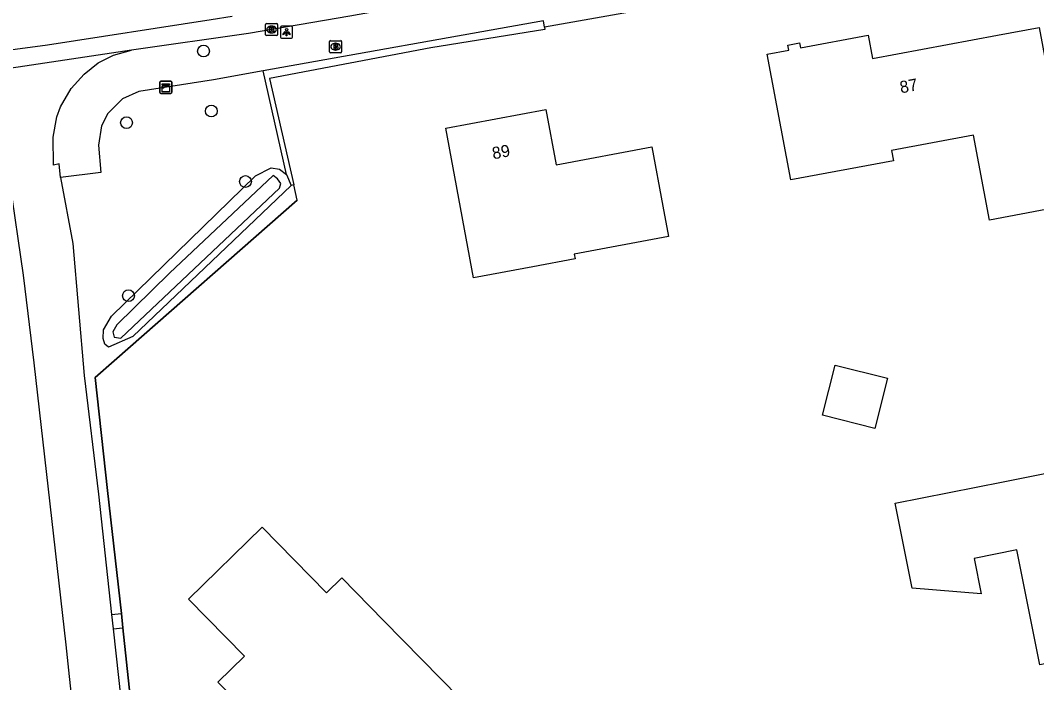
# Model space of a CAD drawing. Extents: x 157663 to 158496, y 379212 to 380934.
# Drawn here: x 158049.6 to 158134, y 380224.6 to 380279.5 of the extents above; entities that cross this region are included whole.
import ezdxf

# ---------------------------------------------------------------- set-up
doc = ezdxf.new("R2010")
doc.units = 0
for name, color, linetype in [('IMGEO_Boom', 7, 'Continuous'), ('IMGEO_Brandkraan', 7, 'Continuous'), ('IMGEO_Groenvoorziening', 7, 'Continuous'), ('IMGEO_Haag', 7, 'Continuous'), ('IMGEO_Hek', 7, 'Continuous'), ('IMGEO_Kast', 7, 'Continuous'), ('IMGEO_Kolk', 7, 'Continuous'), ('IMGEO_Lichtpunt', 7, 'Continuous'), ('IMGEO_Pand', 7, 'Continuous'), ('IMGEO_Pand_nummerreeks', 7, 'Continuous'), ('IMGEO_Rijbaan_lokaal_gesloten', 7, 'Continuous'), ('IMGEO_Voetpad_open', 7, 'Continuous'), ('IMGEO_Waterloop', 7, 'Continuous')]:
    doc.layers.add(name, color=color, linetype=linetype)

msp = doc.modelspace()

# ---------------------------------------------------------------- linework, layer by layer
at = {"layer": 'IMGEO_Boom'}
for centre in [(158064.852, 380276.979), (158065.503, 380272), (158058.465, 380271.038), (158068.334, 380266.154), (158058.624, 380256.676)]:
    msp.add_circle(centre, 0.489, dxfattribs=at)
at = {"layer": 'IMGEO_Brandkraan'}
for p, q in [((158075.31, 380276.918), (158075.31, 380277.77)), ((158075.385, 380277.844), (158076.237, 380277.844)), ((158075.821, 380277.064), (158075.796, 380277.064)), ((158075.798, 380277.624), (158075.823, 380277.624)), ((158076.311, 380277.77), (158076.311, 380276.918)), ((158076.237, 380276.844), (158075.385, 380276.844))]:
    msp.add_line(p, q, dxfattribs=at)
for points in [[(158075.31, 380276.918), (158075.31, 380277.77)], [(158075.385, 380277.844), (158076.237, 380277.844)], [(158075.658, 380277.544), (158075.658, 380277.144), (158075.871, 380277.144)], [(158075.889, 380277.544), (158075.658, 380277.544)], [(158075.837, 380277.463), (158075.783, 380277.463), (158075.783, 380277.387)], [(158075.783, 380277.387), (158075.836, 380277.387)], [(158075.845, 380277.311), (158075.783, 380277.311), (158075.783, 380277.23)], [(158075.783, 380277.23), (158075.845, 380277.23)], [(158076.311, 380277.77), (158076.311, 380276.918)], [(158076.237, 380276.844), (158075.385, 380276.844)]]:
    msp.add_lwpolyline(points, dxfattribs=at)
for centre, radius, start, end in [((158075.387, 380277.768), 0.0765, 91.55205, 178.44795), ((158075.387, 380277.768), 0.0765, 91.55205, 178.44795), ((158075.838, 380277.425), 0.0379, 267.82845, 90.93552), ((158075.846, 380277.27), 0.0404, 269.87594, 90.50774), ((158075.877, 380277.395), 0.251, 268.66757, 293.53466), ((158075.893, 380277.399), 0.145, 59.4692, 91.53667), ((158075.918, 380277.446), 0.0922, 285.51372, 58.15012), ((158075.923, 380277.254), 0.105, 301.31148, 78.98903), ((158076.235, 380277.768), 0.0765, 1.55205, 88.44795), ((158076.235, 380277.768), 0.0765, 1.55205, 88.44795), ((158075.387, 380276.92), 0.0765, 181.55205, 268.44795), ((158075.387, 380276.92), 0.0765, 181.55205, 268.44795), ((158076.235, 380276.92), 0.0765, 271.55205, 358.44795), ((158076.235, 380276.92), 0.0765, 271.55205, 358.44795)]:
    msp.add_arc(centre, radius, start, end, dxfattribs=at)
for centre, major_axis, ratio, start_param, end_param in [((158075.797, 380277.344), (-0.387, 0.002), 0.722429, 4.712389, 7.853982), ((158075.822, 380277.344), (-0.39, 0.002), 0.717154, 1.570796, 4.712389)]:
    msp.add_ellipse(centre, major_axis=major_axis, ratio=ratio, start_param=start_param, end_param=end_param, dxfattribs=at)
at = {"layer": 'IMGEO_Groenvoorziening'}
for points in [[(158072.138, 380265.828), (158058.987, 380253.281), (158056.958, 380252.409), (158056.653, 380252.652), (158056.521, 380253.123), (158056.56, 380253.859), (158057.206, 380254.99), (158069.165, 380266.627), (158070.456, 380267.292), (158071.158, 380267.178), (158071.747, 380266.746)], [(158058.036, 380230.303), (158056.884, 380240.529), (158055.866, 380249.893), (158057.425, 380251.264), (158072.615, 380264.622), (158072.333, 380265.872)], [(158061.769, 380205.199), (158060.568, 380206.579), (158058.146, 380229.115)]]:
    msp.add_lwpolyline(points, dxfattribs=at)
at = {"layer": 'IMGEO_Haag'}
for points in [[(158093.143, 380278.97), (158093.175, 380278.773), (158083.705, 380277.243), (158070.336, 380274.713), (158072.333, 380265.872)], [(158071.747, 380266.746), (158069.812, 380275.337)], [(158071.747, 380266.746), (158072.138, 380265.828)], [(158072.333, 380265.872), (158072.138, 380265.828)]]:
    msp.add_lwpolyline(points, dxfattribs=at)
at = {"layer": 'IMGEO_Hek'}
msp.add_lwpolyline([(158072.615, 380264.622), (158057.425, 380251.264), (158055.866, 380249.893), (158056.884, 380240.529), (158058.036, 380230.303), (158058.146, 380229.115), (158060.568, 380206.579), (158061.769, 380205.199), (158062.709, 380204.118), (158066.028, 380200.389), (158066.048, 380200.368), (158067.767, 380198.505), (158069.655, 380196.459), (158077.65, 380187.538), (158086.54, 380177.821), (158093, 380170.705), (158096.56, 380166.973)], dxfattribs=at)
at = {"layer": 'IMGEO_Kast'}
for p, q in [((158061.228, 380273.548), (158061.228, 380274.389)), ((158061.228, 380274.389), (158061.228, 380273.548)), ((158061.303, 380274.473), (158062.144, 380274.473)), ((158062.144, 380274.473), (158061.303, 380274.473)), ((158062.228, 380274.398), (158062.228, 380273.557)), ((158062.228, 380273.557), (158062.228, 380274.398)), ((158062.153, 380273.473), (158061.312, 380273.473)), ((158061.312, 380273.473), (158062.153, 380273.473))]:
    msp.add_line(p, q, dxfattribs=at)
for points in [[(158061.423, 380274.263), (158062.023, 380274.263), (158062.023, 380274.178), (158061.423, 380274.178), (158061.423, 380274.263)], [(158061.423, 380274.088), (158062.023, 380274.088), (158062.023, 380273.599), (158061.423, 380273.599), (158061.423, 380274.088)]]:
    msp.add_lwpolyline(points, dxfattribs=at)
msp.add_circle((158061.507, 380273.937), 0.0377, dxfattribs=at)
for centre, start, end in [((158061.306, 380274.395), 92.4484, 184.28452), ((158061.306, 380274.395), 92.4484, 184.28452), ((158062.15, 380274.395), 2.4484, 94.28452), ((158062.15, 380274.395), 2.4484, 94.28452), ((158061.306, 380273.551), 182.4484, 274.28452), ((158061.306, 380273.551), 182.4484, 274.28452), ((158062.15, 380273.551), 272.4484, 4.28452), ((158062.15, 380273.551), 272.4484, 4.28452)]:
    msp.add_arc(centre, 0.0779, start, end, dxfattribs=at)
at = {"layer": 'IMGEO_Kolk'}
for p, q in [((158069.999, 380278.341), (158069.999, 380279.193)), ((158070.074, 380279.267), (158070.926, 380279.267)), ((158070.487, 380279.047), (158070.512, 380279.047)), ((158071, 380279.193), (158071, 380278.341)), ((158070.926, 380278.267), (158070.074, 380278.267)), ((158070.51, 380278.487), (158070.485, 380278.487))]:
    msp.add_line(p, q, dxfattribs=at)
for points in [[(158069.999, 380278.341), (158069.999, 380279.193)], [(158070.074, 380279.267), (158070.926, 380279.267)], [(158070.32, 380278.967), (158070.443, 380278.967), (158070.443, 380278.816), (158070.573, 380278.967), (158070.737, 380278.967), (158070.591, 380278.816), (158070.744, 380278.567), (158070.592, 380278.567), (158070.507, 380278.731), (158070.443, 380278.664), (158070.443, 380278.567), (158070.32, 380278.567), (158070.32, 380278.967)], [(158071, 380279.193), (158071, 380278.341)], [(158070.926, 380278.267), (158070.074, 380278.267)]]:
    msp.add_lwpolyline(points, dxfattribs=at)
for centre, start, end in [((158070.076, 380279.191), 91.55205, 178.44795), ((158070.076, 380279.191), 91.55205, 178.44795), ((158070.924, 380279.191), 1.55205, 88.44795), ((158070.924, 380279.191), 1.55205, 88.44795), ((158070.076, 380278.343), 181.55205, 268.44795), ((158070.076, 380278.343), 181.55205, 268.44795), ((158070.924, 380278.343), 271.55205, 358.44795), ((158070.924, 380278.343), 271.55205, 358.44795)]:
    msp.add_arc(centre, 0.0765, start, end, dxfattribs=at)
for centre, major_axis, ratio, start_param, end_param in [((158070.486, 380278.767), (-0.387, 0.002), 0.722429, 4.712389, 7.853982), ((158070.511, 380278.767), (-0.39, 0.002), 0.717154, 1.570796, 4.712389)]:
    msp.add_ellipse(centre, major_axis=major_axis, ratio=ratio, start_param=start_param, end_param=end_param, dxfattribs=at)
at = {"layer": 'IMGEO_Lichtpunt'}
for p, q in [((158071.242, 380278.948), (158071.242, 380278.141)), ((158071.242, 380278.948), (158071.242, 380278.141)), ((158072.144, 380279.043), (158071.336, 380279.043)), ((158072.144, 380279.043), (158071.336, 380279.043)), ((158072.238, 380278.141), (158072.238, 380278.948)), ((158072.238, 380278.141), (158072.238, 380278.948)), ((158071.336, 380278.047), (158072.144, 380278.047)), ((158071.336, 380278.047), (158072.144, 380278.047))]:
    msp.add_line(p, q, dxfattribs=at)
for points in [[(158071.616, 380278.612), (158071.655, 380278.584), (158071.467, 380278.322), (158071.429, 380278.349), (158071.616, 380278.612)], [(158071.718, 380278.564), (158071.765, 380278.564), (158071.765, 380278.242), (158071.718, 380278.242), (158071.718, 380278.564)], [(158071.828, 380278.584), (158071.866, 380278.611), (158072.053, 380278.349), (158072.014, 380278.321), (158071.828, 380278.584)]]:
    msp.add_lwpolyline(points, dxfattribs=at)
msp.add_circle((158071.741, 380278.746), 0.0994, dxfattribs=at)
for centre, start, end in [((158071.336, 380278.948), 90, 180), ((158071.336, 380278.948), 90, 180), ((158072.144, 380278.948), 0, 90), ((158072.144, 380278.948), 0, 90), ((158071.336, 380278.141), 180, 270), ((158071.336, 380278.141), 180, 270), ((158072.144, 380278.141), 270, 0), ((158072.144, 380278.141), 270, 360)]:
    msp.add_arc(centre, 0.0946, start, end, dxfattribs=at)
at = {"layer": 'IMGEO_Pand'}
for points in [[(158130.066, 380262.955), (158128.75, 380270.003), (158121.95, 380268.734), (158122.109, 380267.881), (158113.583, 380266.289), (158111.633, 380276.729), (158113.416, 380277.062), (158113.338, 380277.476), (158114.301, 380277.655), (158114.378, 380277.242), (158120, 380278.292), (158120.361, 380276.362), (158130.738, 380278.299), (158134.202, 380278.946), (158136.947, 380264.24), (158130.066, 380262.955)], [(158092.185, 380259.088), (158087.269, 380258.17), (158084.95, 380270.591), (158093.263, 380272.144), (158094.12, 380267.553), (158102.061, 380269.036), (158102.979, 380264.121), (158103.45, 380261.597), (158095.615, 380260.134), (158095.688, 380259.742), (158092.185, 380259.088)], [(158116.221, 380246.753), (158117.27, 380250.926), (158121.61, 380249.834), (158120.56, 380245.661), (158116.221, 380246.753)], [(158123.657, 380232.416), (158122.253, 380239.452), (158131.211, 380241.239), (158136.34, 380242.262), (158141.243, 380243.24), (158142.726, 380235.798), (158141.547, 380235.563), (158143.092, 380227.819), (158138.189, 380226.842), (158134.239, 380226.054), (158132.338, 380235.585), (158128.806, 380234.88), (158129.394, 380231.933), (158123.657, 380232.416)], [(158082.077, 380219.394), (158078.504, 380215.895), (158073.655, 380220.847), (158071.658, 380218.892), (158066.053, 380224.616), (158068.239, 380226.757), (158063.601, 380231.493), (158069.709, 380237.475), (158075.047, 380232.025), (158076.325, 380233.277), (158079.824, 380229.705), (158086.081, 380223.315), (158082.077, 380219.394)]]:
    msp.add_lwpolyline(points, dxfattribs=at)
at = {"layer": 'IMGEO_Rijbaan_lokaal_gesloten'}
for points in [[(158133.995, 380290.767), (158129.533, 380289.899), (158116.541, 380287.303), (158101.619, 380284.478), (158099.311, 380284.03), (158093.444, 380282.893), (158089.567, 380282.141), (158077.006, 380279.879), (158068.585, 380278.44), (158058.874, 380277.06)], [(157994.957, 380267.731), (157994.72, 380269.44), (158002.057, 380270.412), (158003.34, 380270.583), (158004.21, 380270.698), (158004.441, 380270.729), (158006.046, 380270.959), (158006.33, 380270.999), (158007.277, 380271.135), (158023.635, 380273.479), (158025.39, 380273.731), (158031.235, 380274.568), (158039.275, 380275.799), (158051.914, 380277.506), (158065.478, 380279.614), (158067.228, 380279.885)], [(158058.874, 380277.06), (158039.85, 380274.219)], [(158052.985, 380266.495), (158052.883, 380267.616), (158052.406, 380267.511), (158052.367, 380269.826), (158052.678, 380271.514), (158052.989, 380272.367), (158053.873, 380273.874), (158054.947, 380275.069), (158056.119, 380276.011), (158057.395, 380276.638), (158058.874, 380277.06)], [(158048.759, 380266.175), (158049.888, 380258.392), (158050.772, 380251.122), (158053.424, 380227.702), (158056.338, 380200.176), (158059.333, 380173.963), (158061.172, 380159.684), (158062.905, 380144.992), (158064.454, 380132.929), (158069.794, 380093.44), (158076.016, 380049.986), (158080.957, 380017.866), (158087.842, 379975.484)], [(158052.985, 380266.495), (158053.999, 380261.008), (158054.952, 380250.051), (158056.125, 380240.2), (158057.218, 380230.232)], [(158057.218, 380230.232), (158057.35, 380229.035)], [(158057.35, 380229.035), (158059.926, 380205.548)]]:
    msp.add_lwpolyline(points, dxfattribs=at)
at = {"layer": 'IMGEO_Voetpad_open'}
for points in [[(158100.206, 380280.214), (158093.143, 380278.97)], [(158093.143, 380278.97), (158093.078, 380279.48), (158069.812, 380275.337)], [(158069.812, 380275.337), (158065.693, 380274.604), (158059.476, 380273.615), (158058.127, 380273.024), (158056.918, 380271.804), (158056.374, 380270.77), (158056.142, 380269.178), (158056.33, 380266.912), (158052.985, 380266.495)], [(158057.218, 380230.232), (158058.036, 380230.303)], [(158058.146, 380229.115), (158058.036, 380230.303)], [(158057.35, 380229.035), (158058.146, 380229.115)]]:
    msp.add_lwpolyline(points, dxfattribs=at)
at = {"layer": 'IMGEO_Waterloop'}
msp.add_lwpolyline([(158071.148, 380265.592), (158071.258, 380265.982), (158071.002, 380266.374), (158070.64, 380266.651), (158062.023, 380258.545), (158057.669, 380254.27), (158057.329, 380253.685), (158057.441, 380253.25), (158057.978, 380253.146), (158071.148, 380265.592)], dxfattribs=at)

# ---------------------------------------------------------------- texts
at = {"layer": 'IMGEO_Pand_nummerreeks'}
for s, rotation, p in [('87', 10.57331, (158122.726, 380273.467)), ('89', 10.58178, (158088.896, 380267.992))]:
    msp.add_text(s, height=1, rotation=rotation, dxfattribs=at).set_placement(p)

doc.saveas('drawing.dxf')
